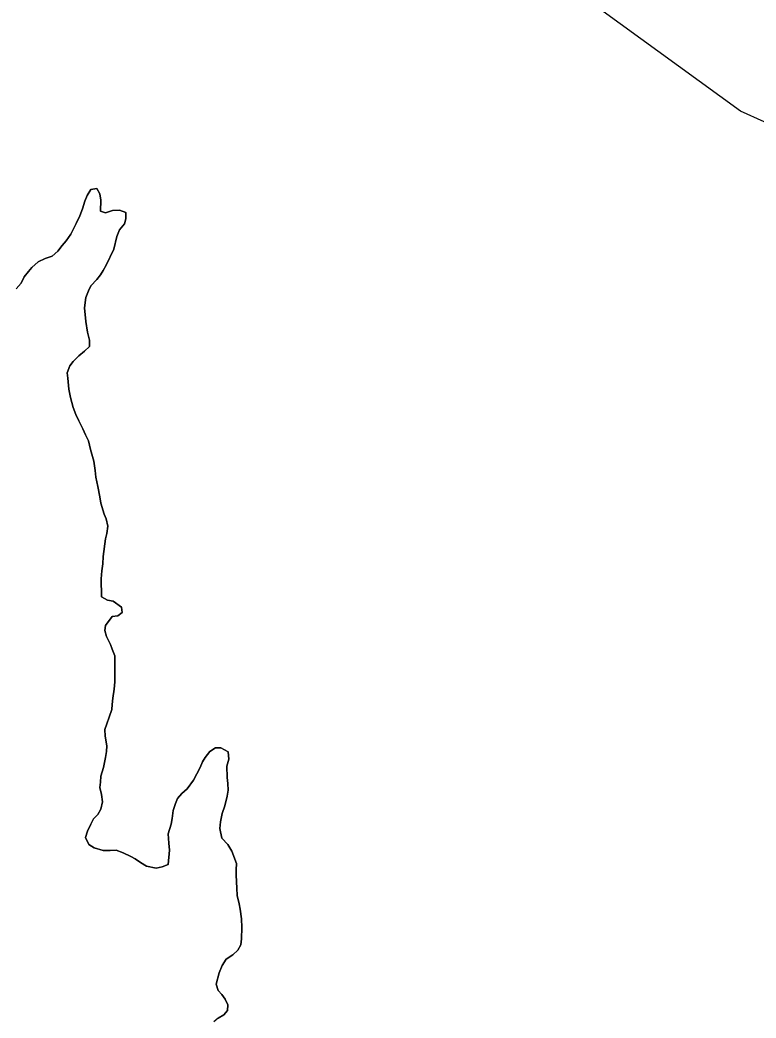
# Model space of a CAD drawing. Extents: x 3187622 to 3225504, y 800805 to 826213.
# Drawn here: x 3196225 to 3196664, y 822006 to 822602 of the extents above; entities that cross this region are included whole.
import ezdxf

# ---------------------------------------------------------------- set-up
doc = ezdxf.new("R2010")
doc.units = 0
for name, color, linetype in [('V-SITE-VEGE', 7, 'Continuous'), ('V-TOPO-MINR', 7, 'Continuous'), ('V-TOPO-SHOR', 7, 'Continuous')]:
    doc.layers.add(name, color=color, linetype=linetype)

msp = doc.modelspace()

# ---------------------------------------------------------------- linework, layer by layer
at = {"layer": 'V-SITE-VEGE'}
for p, q in [((3196266.97, 822500.62), (3196264.8, 822497.08)), ((3196270.47, 822501.31), (3196266.97, 822500.62)), ((3196272.26, 822498.03), (3196270.47, 822501.31)), ((3196272.95, 822494.31), (3196272.26, 822498.03)), ((3196263.3, 822493.78), (3196262.02, 822489.15)), ((3196264.8, 822497.08), (3196263.3, 822493.78)), ((3196272.58, 822487.71), (3196272.95, 822494.31)), ((3196262.02, 822489.15), (3196260.31, 822484.96)), ((3196275.66, 822486.65), (3196272.58, 822487.71)), ((3196279.82, 822488.22), (3196275.66, 822486.65)), ((3196283.99, 822488.26), (3196279.82, 822488.22)), ((3196287.73, 822486.98), (3196283.99, 822488.26)), ((3196287.77, 822483.25), (3196287.73, 822486.98)), ((3196258.15, 822480.33), (3196256.43, 822476.8)), ((3196260.31, 822484.96), (3196258.15, 822480.33)), ((3196284.1, 822476.62), (3196286.92, 822480.16)), ((3196286.92, 822480.16), (3196287.77, 822483.25)), ((3196256.43, 822476.8), (3196254.92, 822473.93)), ((3196282.38, 822472.65), (3196284.1, 822476.62)), ((3196252.1, 822469.95), (3196249.71, 822467.3)), ((3196254.92, 822473.93), (3196252.1, 822469.95)), ((3196280.7, 822464.95), (3196282.38, 822472.65)), ((3196247.11, 822463.76), (3196243.84, 822460.87)), ((3196249.71, 822467.3), (3196247.11, 822463.76)), ((3196275.96, 822455.46), (3196280.7, 822464.95)), ((3196235.53, 822457.5), (3196231.61, 822454.17)), ((3196239.69, 822459.51), (3196235.53, 822457.5)), ((3196243.84, 822460.87), (3196239.69, 822459.51)), ((3196229.66, 822451.73), (3196227.05, 822448.42)), ((3196231.61, 822454.17), (3196229.66, 822451.73)), ((3196272.72, 822449.72), (3196274.23, 822452.38)), ((3196274.23, 822452.38), (3196275.96, 822455.46)), ((3196225.33, 822444.67), (3196222.29, 822441.34)), ((3196227.05, 822448.42), (3196225.33, 822444.67)), ((3196266.85, 822443.08), (3196270.55, 822446.85)), ((3196270.55, 822446.85), (3196272.72, 822449.72)), ((3196263.84, 822436.25), (3196265.56, 822440.22)), ((3196265.56, 822440.22), (3196266.85, 822443.08)), ((3196263.02, 822430.09), (3196263.84, 822436.25)), ((3196263.98, 822421.75), (3196263.02, 822430.09)), ((3196264.92, 822415.39), (3196263.98, 822421.75)), ((3196266.06, 822410.58), (3196264.92, 822415.39)), ((3196266.09, 822406.84), (3196266.06, 822410.58)), ((3196259.78, 822401.29), (3196263.04, 822404.18)), ((3196263.04, 822404.18), (3196266.09, 822406.84)), ((3196254.34, 822395.31), (3196256.3, 822397.97)), ((3196256.3, 822397.97), (3196259.78, 822401.29)), ((3196252.85, 822391.12), (3196254.34, 822395.31)), ((3196253.1, 822388.05), (3196252.85, 822391.12)), ((3196253.82, 822381.47), (3196253.1, 822388.05)), ((3196254.74, 822376.43), (3196253.82, 822381.47)), ((3196256.34, 822370.52), (3196254.74, 822376.43)), ((3196257.91, 822366.36), (3196256.34, 822370.52)), ((3196259.71, 822362.43), (3196257.91, 822366.36)), ((3196262.17, 822357.61), (3196259.71, 822362.43)), ((3196263.74, 822354.12), (3196262.17, 822357.61)), ((3196265.53, 822350.62), (3196263.74, 822354.12)), ((3196266.68, 822345.36), (3196265.53, 822350.62)), ((3196268.72, 822338.35), (3196266.68, 822345.36)), ((3196269.43, 822332.87), (3196268.72, 822338.35)), ((3196269.91, 822328.92), (3196269.43, 822332.87)), ((3196271.06, 822323.22), (3196269.91, 822328.92)), ((3196272.21, 822317.09), (3196271.06, 822323.22)), ((3196272.91, 822313.36), (3196272.21, 822317.09)), ((3196274.95, 822306.79), (3196272.91, 822313.36)), ((3196276.07, 822303.95), (3196274.95, 822306.79)), ((3196276.99, 822299.56), (3196276.07, 822303.95)), ((3196276.37, 822295.17), (3196276.99, 822299.56)), ((3196274.31, 822281.53), (3196275.74, 822292.09)), ((3196275.74, 822292.09), (3196276.37, 822295.17)), ((3196274.13, 822277.14), (3196274.31, 822281.53)), ((3196273.11, 822268.12), (3196273.51, 822272.96)), ((3196273.51, 822272.96), (3196274.13, 822277.14)), ((3196273.15, 822264.39), (3196273.11, 822268.12)), ((3196273.18, 822261.32), (3196273.15, 822264.39)), ((3196273.22, 822257.37), (3196273.18, 822261.32)), ((3196276.75, 822255.42), (3196273.22, 822257.37)), ((3196280.27, 822254.8), (3196276.75, 822255.42)), ((3196285.13, 822251.11), (3196280.27, 822254.8)), ((3196282.98, 822246.04), (3196285.6, 822248.04)), ((3196285.6, 822248.04), (3196285.13, 822251.11)), ((3196275.57, 822240.26), (3196279.7, 822245.57)), ((3196279.7, 822245.57), (3196282.98, 822246.04)), ((3196275.16, 822237.18), (3196275.57, 822240.26)), ((3196276.29, 822233.68), (3196275.16, 822237.18)), ((3196278.54, 822228.87), (3196276.29, 822233.68)), ((3196279.66, 822226.03), (3196278.54, 822228.87)), ((3196281.24, 822222.09), (3196279.66, 822226.03)), ((3196281.27, 822219.01), (3196281.24, 822222.09)), ((3196281.32, 822213.08), (3196281.27, 822219.01)), ((3196281.17, 822206.5), (3196281.32, 822213.08)), ((3196280.77, 822202.1), (3196281.17, 822206.5)), ((3196279.94, 822196.82), (3196280.77, 822202.1)), ((3196279.54, 822193.08), (3196279.94, 822196.82)), ((3196277.85, 822185.38), (3196279.34, 822190.01)), ((3196279.34, 822190.01), (3196279.54, 822193.08)), ((3196276.35, 822181.42), (3196277.85, 822185.38)), ((3196275.29, 822178.11), (3196276.35, 822181.42)), ((3196275.54, 822174.16), (3196275.29, 822178.11)), ((3196276.48, 822168.24), (3196275.54, 822174.16)), ((3196275.66, 822161.42), (3196276.29, 822164.95)), ((3196276.29, 822164.95), (3196276.48, 822168.24)), ((3196337.99, 822164.87), (3196335.17, 822161.33)), ((3196341.27, 822167.1), (3196337.99, 822164.87)), ((3196344.56, 822167.13), (3196341.27, 822167.1)), ((3196348.97, 822164.75), (3196344.56, 822167.13)), ((3196349.23, 822160.36), (3196348.97, 822164.75)), ((3196274.4, 822155.48), (3196275.66, 822161.42)), ((3196333.66, 822158.68), (3196332.16, 822155.37)), ((3196335.17, 822161.33), (3196333.66, 822158.68)), ((3196348.18, 822156.18), (3196349.23, 822160.36)), ((3196272.91, 822150.2), (3196274.4, 822155.48)), ((3196332.16, 822155.37), (3196328.27, 822147.87)), ((3196348.24, 822149.38), (3196348.18, 822156.18)), ((3196272.32, 822143.39), (3196272.73, 822146.68)), ((3196272.73, 822146.68), (3196272.91, 822150.2)), ((3196328.27, 822147.87), (3196324.37, 822142.56)), ((3196348.71, 822145.87), (3196348.24, 822149.38)), ((3196273.24, 822139.22), (3196272.32, 822143.39)), ((3196324.37, 822142.56), (3196321.32, 822139.9)), ((3196348.35, 822138.18), (3196348.97, 822141.92)), ((3196348.97, 822141.92), (3196348.71, 822145.87)), ((3196272.88, 822130.44), (3196273.94, 822134.84)), ((3196273.94, 822134.84), (3196273.24, 822139.22)), ((3196318.71, 822136.8), (3196317.43, 822133.93)), ((3196321.32, 822139.9), (3196318.71, 822136.8)), ((3196346.87, 822132.45), (3196348.35, 822138.18)), ((3196271.15, 822127.35), (3196272.88, 822130.44)), ((3196316.15, 822129.75), (3196315.53, 822124.91)), ((3196317.43, 822133.93), (3196316.15, 822129.75)), ((3196345.37, 822127.83), (3196346.87, 822132.45)), ((3196266.81, 822121.6), (3196268.54, 822124.69)), ((3196268.54, 822124.69), (3196271.15, 822127.35)), ((3196315.53, 822124.91), (3196314.91, 822121.61)), ((3196343.92, 822119.03), (3196344.32, 822122.98)), ((3196344.32, 822122.98), (3196345.37, 822127.83)), ((3196263.81, 822113.66), (3196264.88, 822117.41)), ((3196264.88, 822117.41), (3196266.81, 822121.6)), ((3196314.91, 822121.61), (3196312.98, 822115.66)), ((3196345.07, 822113.11), (3196343.92, 822119.03)), ((3196265.61, 822109.29), (3196263.81, 822113.66)), ((3196312.98, 822115.66), (3196313.48, 822110.18)), ((3196348.62, 822109.41), (3196345.07, 822113.11)), ((3196268.93, 822107.34), (3196265.61, 822109.29)), ((3196274.21, 822105.85), (3196268.93, 822107.34)), ((3196278.38, 822105.89), (3196274.21, 822105.85)), ((3196282.12, 822105.93), (3196278.38, 822105.89)), ((3196286.3, 822104.43), (3196282.12, 822105.93)), ((3196313.96, 822106.01), (3196313.16, 822097.44)), ((3196313.48, 822110.18), (3196313.96, 822106.01)), ((3196351.07, 822105.48), (3196348.62, 822109.41)), ((3196353.78, 822098.04), (3196351.07, 822105.48)), ((3196290.71, 822102.28), (3196286.3, 822104.43)), ((3196293.36, 822100.77), (3196290.71, 822102.28)), ((3196296.46, 822098.6), (3196293.36, 822100.77)), ((3196300.21, 822096.44), (3196296.46, 822098.6)), ((3196305.93, 822095.18), (3196300.21, 822096.44)), ((3196309.44, 822096.09), (3196305.93, 822095.18)), ((3196313.16, 822097.44), (3196309.44, 822096.09)), ((3196353.59, 822094.31), (3196353.78, 822098.04)), ((3196353.62, 822091.02), (3196353.59, 822094.31)), ((3196354.14, 822083.33), (3196353.62, 822091.02)), ((3196354.18, 822078.94), (3196354.14, 822083.33)), ((3196355.54, 822073.9), (3196354.18, 822078.94)), ((3196356.01, 822070.83), (3196355.54, 822073.9)), ((3196356.95, 822064.91), (3196356.01, 822070.83)), ((3196356.99, 822059.86), (3196356.95, 822064.91)), ((3196356.84, 822053.06), (3196356.99, 822059.86)), ((3196356.43, 822049.54), (3196356.84, 822053.06)), ((3196351.66, 822043.56), (3196354.71, 822046.23)), ((3196354.71, 822046.23), (3196356.43, 822049.54)), ((3196345.35, 822037.14), (3196347.73, 822040.89)), ((3196347.73, 822040.89), (3196351.66, 822043.56)), ((3196343.42, 822032.72), (3196345.35, 822037.14)), ((3196341.72, 822025.9), (3196343.42, 822032.72)), ((3196342.85, 822022.18), (3196341.72, 822025.9)), ((3196345.08, 822019.79), (3196342.85, 822022.18)), ((3196347.08, 822016.95), (3196345.08, 822019.79)), ((3196348.64, 822013.67), (3196347.08, 822016.95)), ((3196346.29, 822007.72), (3196348.46, 822010.15)), ((3196348.46, 822010.15), (3196348.64, 822013.67)), ((3196343.01, 822005.71), (3196346.29, 822007.72))]:
    msp.add_line(p, q, dxfattribs=at)
at = {"layer": 'V-TOPO-MINR'}
msp.add_lwpolyline([(3196682.64, 822534.19), (3196668.89, 822541.17), (3196654.8, 822547.52), (3196545.97, 822626.64)], dxfattribs=at)
at = {"layer": 'V-TOPO-SHOR'}
for points in [[(3196222.29, 822441.34), (3196225.33, 822444.67), (3196227.05, 822448.42), (3196229.66, 822451.73), (3196231.61, 822454.17), (3196235.53, 822457.5), (3196239.69, 822459.51), (3196243.84, 822460.87), (3196247.11, 822463.76), (3196249.71, 822467.29), (3196252.1, 822469.95), (3196254.92, 822473.93), (3196256.43, 822476.8), (3196258.15, 822480.33), (3196260.31, 822484.96), (3196262.02, 822489.15), (3196263.3, 822493.78), (3196264.8, 822497.08), (3196266.97, 822500.62), (3196270.47, 822501.31), (3196272.26, 822498.03), (3196272.95, 822494.31), (3196272.58, 822487.71), (3196275.66, 822486.65), (3196279.82, 822488.22), (3196283.99, 822488.26), (3196287.73, 822486.98), (3196287.77, 822483.25), (3196286.92, 822480.16), (3196284.1, 822476.62), (3196282.38, 822472.65), (3196280.7, 822464.95), (3196275.96, 822455.46), (3196274.23, 822452.38), (3196272.72, 822449.72), (3196270.55, 822446.85), (3196266.85, 822443.08), (3196265.56, 822440.22), (3196263.84, 822436.25), (3196263.02, 822430.09), (3196263.98, 822421.75), (3196264.92, 822415.39), (3196266.06, 822410.58), (3196266.09, 822406.84), (3196263.04, 822404.18), (3196259.78, 822401.29), (3196256.3, 822397.97), (3196254.34, 822395.31), (3196252.85, 822391.12), (3196253.1, 822388.05), (3196253.82, 822381.47), (3196254.74, 822376.43), (3196256.34, 822370.52), (3196257.91, 822366.36), (3196259.71, 822362.43), (3196262.17, 822357.62), (3196263.74, 822354.12), (3196265.53, 822350.62), (3196266.68, 822345.36), (3196268.72, 822338.35), (3196269.43, 822332.87), (3196269.91, 822328.92), (3196271.06, 822323.22), (3196272.21, 822317.09)], [(3196272.21, 822317.09), (3196272.91, 822313.36), (3196274.95, 822306.79), (3196276.07, 822303.95), (3196276.99, 822299.56), (3196276.37, 822295.17), (3196275.74, 822292.09), (3196274.31, 822281.53), (3196274.13, 822277.14), (3196273.51, 822272.96), (3196273.11, 822268.12), (3196273.15, 822264.39), (3196273.18, 822261.32), (3196273.22, 822257.37), (3196276.75, 822255.42), (3196280.27, 822254.8), (3196285.13, 822251.11), (3196285.6, 822248.04), (3196282.98, 822246.04), (3196279.7, 822245.57), (3196275.57, 822240.26), (3196275.16, 822237.18), (3196276.29, 822233.68), (3196278.54, 822228.87), (3196279.66, 822226.03), (3196281.24, 822222.09), (3196281.27, 822219.01), (3196281.32, 822213.08), (3196281.17, 822206.5), (3196280.77, 822202.1), (3196279.94, 822196.82), (3196279.54, 822193.08), (3196279.34, 822190.01), (3196277.85, 822185.38), (3196276.35, 822181.42), (3196275.29, 822178.11), (3196275.54, 822174.16), (3196276.48, 822168.24), (3196276.29, 822164.94), (3196275.66, 822161.43), (3196274.4, 822155.48), (3196272.91, 822150.2), (3196272.73, 822146.68), (3196272.32, 822143.39), (3196273.24, 822139.22), (3196273.94, 822134.84), (3196272.88, 822130.44), (3196271.15, 822127.35), (3196268.54, 822124.69), (3196266.81, 822121.6), (3196264.88, 822117.41), (3196263.81, 822113.66), (3196265.61, 822109.29), (3196268.93, 822107.34), (3196274.21, 822105.85), (3196278.38, 822105.89), (3196282.12, 822105.93), (3196286.3, 822104.43), (3196290.71, 822102.28), (3196293.36, 822100.77), (3196296.46, 822098.6), (3196300.21, 822096.44), (3196305.93, 822095.18), (3196309.44, 822096.09), (3196313.16, 822097.44), (3196313.96, 822106.01), (3196313.48, 822110.18), (3196312.98, 822115.66), (3196314.91, 822121.61), (3196315.53, 822124.91), (3196316.15, 822129.75), (3196317.43, 822133.93), (3196318.71, 822136.8), (3196321.32, 822139.9), (3196324.37, 822142.56), (3196328.27, 822147.87), (3196332.15, 822155.37), (3196333.66, 822158.68), (3196335.17, 822161.33), (3196337.99, 822164.87), (3196341.27, 822167.1), (3196344.56, 822167.13), (3196348.97, 822164.75), (3196349.23, 822160.36), (3196348.18, 822156.18), (3196348.24, 822149.38), (3196348.71, 822145.87), (3196348.97, 822141.92), (3196348.35, 822138.18), (3196346.87, 822132.45), (3196345.37, 822127.83), (3196344.32, 822122.99), (3196343.92, 822119.03), (3196345.07, 822113.11), (3196348.62, 822109.41), (3196351.07, 822105.48), (3196353.78, 822098.04), (3196353.59, 822094.31), (3196353.62, 822091.02), (3196354.14, 822083.33), (3196354.18, 822078.94)], [(3196354.18, 822078.94), (3196355.54, 822073.9), (3196356.01, 822070.83), (3196356.95, 822064.91), (3196356.99, 822059.86), (3196356.84, 822053.06), (3196356.43, 822049.54), (3196354.71, 822046.23), (3196351.66, 822043.56), (3196347.73, 822040.89), (3196345.35, 822037.14), (3196343.42, 822032.72), (3196341.72, 822025.9), (3196342.85, 822022.18), (3196345.08, 822019.79), (3196347.08, 822016.95), (3196348.64, 822013.67), (3196348.46, 822010.15), (3196346.29, 822007.72), (3196343.01, 822005.71), (3196340.4, 822003.49)]]:
    msp.add_lwpolyline(points, dxfattribs=at)

doc.saveas('drawing.dxf')
